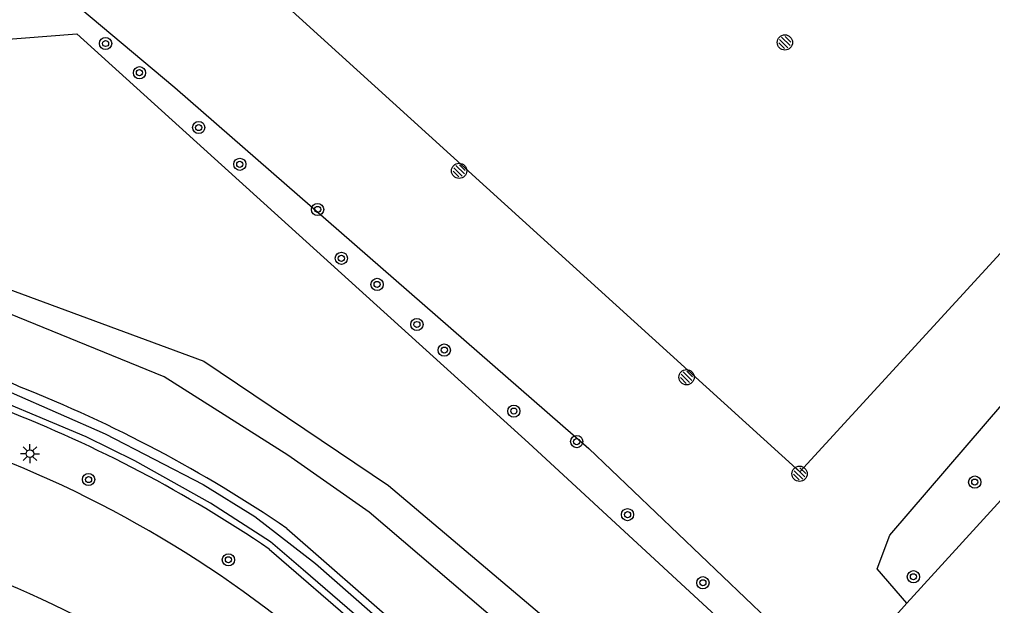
# Model space of a CAD drawing. Extents: x 128000 to 131008, y 398996 to 402500.
# Drawn here: x 128966.7 to 129030.4, y 399832.2 to 399870.6 of the extents above; entities that cross this region are included whole.
import ezdxf

# ---------------------------------------------------------------- set-up
doc = ezdxf.new("R2010")
doc.units = 0
for name, color, linetype in [('bs-afsc-belijning', 7, 'Continuous'), ('bs-symb-cornervlag', 7, 'Continuous'), ('bs-symb-sproeier', 7, 'Continuous'), ('gg-afsc-hekwerk', 7, 'Continuous'), ('gg-knt-verharding', 7, 'Continuous'), ('gg-kntw-bovenkant insteek waterloop', 7, 'Continuous'), ('gg-kntw-waterlijn', 7, 'Continuous'), ('gt-grn-groengrens', 7, 'Continuous'), ('gt-symb-boom', 7, 'Continuous'), ('gt-symb-lichtmast', 7, 'Continuous')]:
    doc.layers.add(name, color=color, linetype=linetype)

# ---------------------------------------------------------------- blocks, each defined once
blk = doc.blocks.new('gt0-BOOM')
at = {"layer": 'gt-symb-boom'}
for radius in [0.4, 0.2]:
    blk.add_circle((0, 0), radius, dxfattribs=at)
blk = doc.blocks.new('bs0-SPROEIER')
at = {"layer": 'bs-symb-sproeier'}
for p, q in [((-0.345, 0.203), (0.203, -0.345)), ((-0.212, 0.354), (0.345, -0.203)), ((0.025, 0.399), (0.399, 0.025)), ((-0.399, -0.025), (-0.025, -0.399))]:
    blk.add_line(p, q, dxfattribs=at)
blk.add_circle((0, 0), 0.5, dxfattribs=at)
blk = doc.blocks.new('bs0-CORNVLG')
at = {"layer": 'bs-symb-cornervlag'}
for p, q in [((-0.345, 0.203), (0.203, -0.345)), ((-0.212, 0.354), (0.345, -0.203)), ((0.025, 0.399), (0.399, 0.025)), ((-0.399, -0.025), (-0.025, -0.399))]:
    blk.add_line(p, q, dxfattribs=at)
blk.add_circle((0, 0), 0.5, dxfattribs=at)
blk = doc.blocks.new('gt0-LMAST')
at = {"layer": 'gt-symb-lichtmast'}
for p, q in [((-0.182, 0.173), (-0.447, 0.438)), ((-0.005, 0.246), (-0.005, 0.621)), ((0.172, 0.173), (0.437, 0.438)), ((-0.255, -0.004), (-0.63, -0.004)), ((-0.182, -0.181), (-0.447, -0.446)), ((-0.005, -0.254), (-0.005, -0.629)), ((0.437, -0.446), (0.172, -0.181)), ((0.245, -0.004), (0.62, -0.004))]:
    blk.add_line(p, q, dxfattribs=at)
blk.add_circle((-0.005, -0.004), 0.25, dxfattribs=at)

msp = doc.modelspace()

# ---------------------------------------------------------------- linework, layer by layer
at = {"layer": 'bs-afsc-belijning'}
msp.add_lwpolyline([(128943.978, 399907.958), (129017.752, 399840.982), (129061.746, 399888.954), (128987.682, 399956.177), (128943.978, 399907.958)], dxfattribs=at)
at = {"layer": 'gg-afsc-hekwerk'}
for p, q in [((129024.768, 399832.395), (129058.405, 399869.336)), ((129000, 399842.892), (129018.613, 399825.718)), ((129020.031, 399827.169), (129024.768, 399832.395))]:
    msp.add_line(p, q, dxfattribs=at)
msp.add_lwpolyline([(128884.422, 399862.948), (128970.444, 399869.656), (129000, 399842.892)], dxfattribs=at)
at = {"layer": 'gg-knt-verharding'}
for centre, radius, start, end in [((128937.84, 399772.496), 74.643, 48.00733, 70.53293), ((128934.716, 399760.007), 79.965, 62.84215, 82.37572)]:
    msp.add_arc(centre, radius, start, end, dxfattribs=at)
at = {"layer": 'gg-kntw-bovenkant insteek waterloop'}
for p, q in [((128984.203, 399837.291), (129000, 399823.458)), ((128983.04, 399835.938), (129000, 399821.298))]:
    msp.add_line(p, q, dxfattribs=at)
for centre, radius, start, end in [((128941.032, 399792.082), 60.22, 64.77287, 84.74143), ((128933.659, 399762.982), 89.869, 55.77696, 68.43031), ((128933.699, 399763.138), 87.945, 55.87209, 68.69668)]:
    msp.add_arc(centre, radius, start, end, dxfattribs=at)
at = {"layer": 'gg-kntw-waterlijn'}
msp.add_lwpolyline([(128966.145, 399846.182), (128972.316, 399843.479), (128978.718, 399840.163), (128982.093, 399838.066), (128986.078, 399834.992), (128994.416, 399827.655), (129011.559, 399812.902), (129011.68, 399812.488), (129011.456, 399812.212), (129011.025, 399812.333), (128996.923, 399824.5), (128985.251, 399834.572), (128983.135, 399836.399), (128979.204, 399838.932), (128974.257, 399841.717), (128971.053, 399843.29), (128962.724, 399846.763)], dxfattribs=at)
at = {"layer": 'gt-grn-groengrens'}
for points in [[(128966.602, 399874.787), (128976.875, 399866.147), (129003.964, 399842.517), (129020.031, 399827.169)], [(128790.029, 399758.88), (128792.989, 399758.821), (128792.999, 399758.833), (128800.953, 399758.06), (128806.588, 399762.968), (128826.63, 399781.187), (128874.16, 399832.78), (128883.123, 399841.743), (128901.649, 399852.151), (128917.61, 399856.918), (128926.457, 399858.604), (128942.763, 399858.191), (128953.459, 399857.562), (128978.76, 399848.229), (128990.839, 399840.107), (129017.36, 399817.666)], [(129017.36, 399817.666), (129015.775, 399816.145), (129012.754, 399818.566), (129001.544, 399828.122), (128989.573, 399838.358), (128984.252, 399842.079), (128976.156, 399847.201), (128964.323, 399852.02), (128952.478, 399855.359), (128942.849, 399856.443), (128926.539, 399856.691), (128915.362, 399854.653), (128901.711, 399850.179), (128894.334, 399846.137), (128884.714, 399839.774), (128880.402, 399836.057), (128870.783, 399826.614), (128860.661, 399815.481), (128847.648, 399801.329), (128826.863, 399778.665), (128813.415, 399767.069), (128808.319, 399761.829)], [(129024.768, 399832.395), (129022.813, 399834.633), (129023.647, 399836.842), (129036.034, 399851.263)]]:
    msp.add_lwpolyline(points, dxfattribs=at)

# ---------------------------------------------------------------- block references
at = {"layer": 'bs-symb-cornervlag'}
msp.add_blockref('bs0-CORNVLG', (129017.744, 399840.863), dxfattribs=at)
at = {"layer": 'bs-symb-sproeier'}
for p in [(129016.783, 399869.092), (128995.466, 399860.689), (129010.348, 399847.18)]:
    msp.add_blockref('bs0-SPROEIER', p, dxfattribs=at)
at = {"layer": 'gt-symb-boom'}
for p in [(128972.333, 399869.022), (128974.55, 399867.111), (128978.425, 399863.524), (128981.116, 399861.117), (128986.207, 399858.162), (128987.76, 399854.965), (128990.097, 399853.257), (128992.706, 399850.634), (128994.496, 399848.958), (128999.047, 399844.963), (129003.16, 399842.968), (128971.219, 399840.487), (129029.206, 399840.32), (129006.487, 399838.189), (128980.372, 399835.234), (129025.193, 399834.125), (129011.419, 399833.731)]:
    msp.add_blockref('gt0-BOOM', p, dxfattribs=at)
at = {"layer": 'gt-symb-lichtmast'}
msp.add_blockref('gt0-LMAST', (128967.39, 399842.183), dxfattribs=at)

doc.saveas('drawing.dxf')
